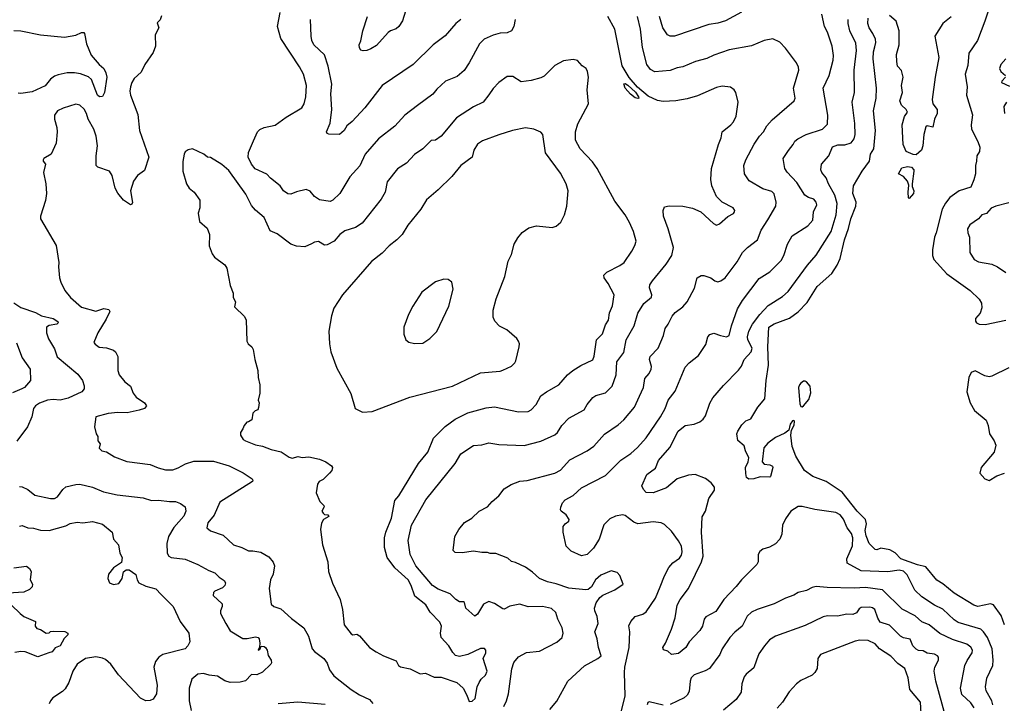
# Model space of a CAD drawing. Extents: x 1678431 to 1860718, y 384618 to 522882.
# Tile 380 of 473: x 1798376 to 1805383, y 435597 to 440463. Entities that reach past the tile are written whole.
import ezdxf

# ---------------------------------------------------------------- set-up
doc = ezdxf.new("R2010")
doc.units = 0

msp = doc.modelspace()

# ---------------------------------------------------------------- linework, layer by layer
at = {"layer": '0CON10XD'}
for points in [[(1805293.3, 440605), (1805245, 440453.8), (1805191.5, 440315), (1805130, 440225), (1805123, 440137), (1805103.1, 440075), (1805119.4, 439985), (1805114.4, 439925), (1805155.5, 439785), (1805147.5, 439715), (1805150.5, 439685), (1805195.6, 439595), (1805208.5, 439555), (1805205.6, 439525), (1805186.4, 439493.6), (1805185.6, 439455), (1805176.9, 439425), (1805177.5, 439365), (1805167.1, 439322.9), (1805145, 439271.2), (1805060.8, 439245), (1804995, 439197.1), (1804963.3, 439156.7), (1804940.5, 439115), (1804897.8, 438945)], [(1800039.2, 439600.8), (1800068.8, 439665), (1800085, 439681.2), (1800116.4, 439696.4), (1800195, 439712), (1800271.4, 439768.6), (1800383.9, 439836.1), (1800401.1, 439865), (1800412.9, 439915), (1800416.9, 439995), (1800396.5, 440075), (1800367.8, 440127.8), (1800235, 440330), (1800211.2, 440415), (1800230.4, 440515)], [(1801121.2, 440525), (1801099.2, 440455), (1801075, 440413.8), (1801055, 440398), (1801015, 440384.3), (1800998.3, 440371.7), (1800915, 440278.8), (1800876, 440255), (1800845.4, 440244.6), (1800820.8, 440240.8), (1800805, 440246.2), (1800795, 440262.5), (1800792.5, 440285), (1800805, 440312.5), (1800817.5, 440385), (1800850.9, 440485)], [(1802654, 435525), (1802685, 435650), (1802679.4, 435815), (1802683.1, 435855), (1802714.5, 435995), (1802717.1, 436105), (1802711.4, 436148.6), (1802725, 436180), (1802755.7, 436214.3), (1802809.7, 436230.3), (1802835, 436248), (1802900, 436345), (1802934.7, 436425.3), (1802963.6, 436505), (1802995.4, 436564.6), (1803025, 436595.6), (1803070.9, 436629.1), (1803085, 436651.2), (1803090.5, 436675), (1803085.4, 436715), (1803065, 436754.2), (1803015, 436822.9), (1802965, 436869.2), (1802941.7, 436881.7), (1802885, 436887.8), (1802775, 436873.3), (1802745.5, 436885.5), (1802685, 436934.3), (1802665, 436937.8), (1802615, 436927.8), (1802575, 436908.9), (1802532.3, 436867.7), (1802500.6, 436765), (1802459.4, 436700.6), (1802415, 436656), (1802375, 436646.2), (1802299.5, 436679.5), (1802266.2, 436715), (1802243.9, 436813.9), (1802243.8, 436855), (1802257.5, 436875), (1802285, 436892.5), (1802286.2, 436905), (1802265, 436938.8), (1802230, 436965), (1802223.8, 436975), (1802226, 436994), (1802238, 437025), (1802258.8, 437045), (1802315.8, 437075), (1802375, 437131.1), (1802545, 437217.8), (1802655, 437327.1), (1802726.1, 437373.9), (1802773.4, 437416.6), (1802835, 437485.8), (1802935.5, 437635), (1802968.9, 437695), (1802990.6, 437755), (1803040.7, 437819.3), (1803111.1, 437988.9), (1803139.8, 438020.2), (1803206.8, 438073.2), (1803258.3, 438151.7), (1803274, 438205), (1803287.5, 438222.5), (1803315, 438230.8), (1803363.8, 438215), (1803405, 438204.4), (1803424.6, 438215.4), (1803442.3, 438285), (1803485.3, 438404.7), (1803519.4, 438465), (1803638.6, 438621.4), (1803715, 438668.6), (1803795, 438749.2), (1803813.5, 438785), (1803839.4, 438865), (1803874.4, 438925), (1803984.3, 438995), (1804019.5, 439035), (1804025.5, 439095), (1804047.8, 439145), (1804044.3, 439165), (1804027.5, 439185), (1803988.5, 439198.5), (1803964.3, 439215), (1803907.3, 439305), (1803837.6, 439377.6), (1803821.1, 439405), (1803809.2, 439475), (1803847.2, 439532.8), (1803881.4, 439575), (1803892.2, 439597.8), (1803912.5, 439615), (1803973, 439647), (1804088.8, 439685), (1804125, 439720), (1804126.6, 439783.4), (1804094.4, 439975), (1804137.5, 440065), (1804165.5, 440175), (1804167.2, 440207.2), (1804157.3, 440275), (1804125, 440373.8), (1804102.9, 440415), (1804085, 440502.5)], [(1803512.6, 440517.4), (1803398.8, 440455), (1803345, 440438.1), (1803281.1, 440428.9), (1803035, 440345.7), (1803005, 440345.7), (1802985.5, 440355.5), (1802952.5, 440405), (1802929.2, 440485)], [(1799385, 440490), (1799377, 440463), (1799355, 440440), (1799367.5, 440405), (1799340, 440355), (1799342.5, 440275), (1799325, 440230), (1799266.7, 440145), (1799240.7, 440089.3), (1799192, 440045), (1799173.7, 440016.3), (1799164.4, 439985), (1799160, 439955), (1799164.3, 439925), (1799217.3, 439787.3), (1799228.5, 439675), (1799294.6, 439485), (1799265, 439388.8), (1799215, 439354), (1799185.7, 439314.3), (1799165.6, 439245), (1799178.8, 439161.2), (1799175, 439150), (1799165, 439146.2), (1799115, 439179.2), (1799075, 439229.2), (1799055.5, 439265), (1799035, 439353.3), (1799015, 439383.8), (1798932.9, 439412.9), (1798921.2, 439425), (1798920, 439495), (1798929.6, 439565), (1798919.6, 439635), (1798904.5, 439685), (1798864.4, 439755), (1798852.2, 439795), (1798835, 439826), (1798805, 439854), (1798775, 439860.8), (1798685, 439833.1), (1798645, 439814), (1798623.9, 439783.9), (1798623.8, 439755), (1798641.2, 439695), (1798643.9, 439663.9), (1798636.2, 439585), (1798600, 439505), (1798547.5, 439475), (1798542.5, 439465), (1798542.5, 439455), (1798560, 439435), (1798546.2, 439375), (1798562, 439295), (1798567.5, 439225), (1798559.2, 439175), (1798523.8, 439065), (1798523.9, 439046.1), (1798635.6, 438855), (1798656, 438735), (1798652.5, 438705), (1798660, 438625), (1798668, 438595), (1798697.1, 438535), (1798737.5, 438485), (1798815, 438415.7), (1798917.5, 438387.5), (1798975, 438406.7), (1799009.9, 438399.9), (1799017.5, 438385), (1798992.1, 438332.1), (1798932.7, 438235), (1798904, 438165), (1798912.5, 438152.5), (1798943, 438133), (1798995, 438127.3), (1799045, 438110.5), (1799059.1, 438099.1), (1799075.4, 438065), (1799073.8, 437965), (1799085, 437936), (1799124.7, 437884.7), (1799165.3, 437855.3), (1799184.5, 437805), (1799205, 437777.1), (1799264, 437735), (1799278, 437715), (1799263.8, 437695), (1799227.3, 437682.7), (1799140, 437665), (1799075, 437667.8), (1799005, 437659.4), (1798917.5, 437635), (1798907.5, 437565), (1798920, 437515), (1798932.5, 437495), (1798932.5, 437465), (1798950, 437445), (1798943, 437413), (1798960, 437395), (1798995, 437386.7), (1799050.9, 437350.9), (1799138.1, 437318.1), (1799305, 437295.6), (1799362.7, 437272.7), (1799415, 437258.5), (1799465, 437258.5), (1799505, 437271.9), (1799557.4, 437302.6), (1799615, 437320.6), (1799755, 437320.9), (1799866.6, 437286.6), (1799966.6, 437236.6), (1800030, 437195), (1800036.2, 437185), (1800033.3, 437175), (1799800.5, 437029.5), (1799759.4, 436935), (1799715, 436881.2), (1799708, 436845), (1799733.3, 436825), (1799825, 436792.5), (1799896.7, 436725), (1799956.9, 436706.9), (1800005, 436681.2), (1800035, 436682.5), (1800092.3, 436672.3), (1800149.3, 436639.3), (1800180.5, 436600.5), (1800188.8, 436575), (1800180, 436515), (1800160, 436475), (1800150.8, 436415), (1800165, 436302.5), (1800185.8, 436285.8), (1800235, 436268.6), (1800310, 436200), (1800397.5, 436135), (1800431.4, 436075), (1800457.5, 435985), (1800474.5, 435964.5), (1800541.4, 435915), (1800565, 435883.3), (1800580.8, 435835), (1800612.1, 435792.1), (1800734.2, 435694.2), (1800795, 435656), (1800865, 435624.2), (1800888.6, 435595)], [(1801901.4, 440465), (1801892.5, 440415), (1801876.2, 440385), (1801845, 440370.8), (1801795, 440367.1), (1801745, 440352.9), (1801682, 440325), (1801649.3, 440290.7), (1801575.6, 440155), (1801538.3, 440101.7), (1801490.2, 440059.8), (1801406.2, 440025), (1801345, 439969.2), (1801316.8, 439933.2), (1801208, 439852), (1801117.6, 439782.4), (1801045, 439705.7), (1800929.2, 439615), (1800834.6, 439505.4), (1800796.3, 439423.7), (1800725.7, 439345), (1800655, 439226.2), (1800605, 439177.5), (1800585, 439169.4), (1800509.7, 439179.7), (1800474.3, 439204.3), (1800442.5, 439242.5), (1800415, 439254), (1800345, 439238.6), (1800305, 439220), (1800285, 439222.5), (1800254.5, 439244.5), (1800229.7, 439279.7), (1800161.2, 439335), (1800134.3, 439364.3), (1800052.1, 439402.1), (1800026.2, 439435), (1800001.4, 439485), (1800005, 439517.5), (1800039.2, 439600.8)], [(1801515, 440464.4), (1801480, 440435), (1801405, 440347.5), (1801318, 440285), (1801175.5, 440144.5), (1800955.8, 439995), (1800832.5, 439835), (1800742.2, 439737.8), (1800705, 439707.5), (1800684.2, 439675), (1800652.5, 439645), (1800575, 439648.1), (1800563.8, 439653.8), (1800560, 439665), (1800585.5, 439725.5), (1800597.8, 439825), (1800591.1, 439935), (1800596.4, 440005), (1800571.8, 440131.8), (1800545, 440212.5), (1800470, 440285), (1800455.7, 440315), (1800450.6, 440345), (1800445.5, 440464.5)], [(1801821.1, 435575), (1801840, 435615), (1801853.8, 435665), (1801877.4, 435842.6), (1801893.1, 435886.9), (1801925, 435926.7), (1801981.7, 435958.3), (1802075, 435966.9), (1802197.8, 436032.2), (1802236, 436065), (1802244, 436095), (1802237.5, 436135), (1802206, 436195), (1802192.4, 436242.4), (1802160.7, 436270.7), (1802096.9, 436286.9), (1801995, 436283.8), (1801935, 436302.2), (1801865, 436289.2), (1801825, 436268), (1801815, 436268.6), (1801755, 436307.5), (1801715, 436320.6), (1801677.8, 436302.2), (1801635, 436232), (1801615, 436218), (1801550.8, 436275), (1801542.5, 436315), (1801535, 436320), (1801505, 436318.8), (1801480, 436335), (1801438.8, 436375), (1801355, 436409.4), (1801315, 436435.8), (1801195.5, 436575), (1801154.4, 436655), (1801140, 436755), (1801164.4, 436865), (1801267.5, 437045), (1801475.4, 437304.6), (1801515, 437372.5), (1801605, 437432.5), (1801665, 437437.1), (1801715, 437451.9), (1801785, 437438.9), (1801965, 437433.1), (1802085, 437461.9), (1802185, 437507.1), (1802204.3, 437525), (1802235, 437574.2), (1802284.5, 437625.5), (1802394, 437685), (1802413.8, 437725), (1802455, 437774), (1802475, 437788.6), (1802545, 437808), (1802592, 437855), (1802620, 437935), (1802625, 438026.7), (1802674.4, 438095), (1802692.2, 438185), (1802748.9, 438285), (1802774.5, 438375), (1802816.9, 438443.1), (1802872.3, 438487.7), (1802874, 438505), (1802859.2, 438555), (1802860.8, 438575), (1802879.2, 438605), (1802977.1, 438722.9), (1803018.1, 438785), (1803027.9, 438842.1), (1802991.4, 438975), (1802958, 439065), (1802954.2, 439105.8), (1802965, 439130), (1802997.7, 439137.7), (1803095, 439135.8), (1803165, 439122), (1803224.3, 439094.3), (1803313.2, 439013.2), (1803335, 439001.2), (1803355, 439008.8), (1803415, 439062), (1803455, 439083.8), (1803463.8, 439095), (1803465.8, 439105.8), (1803453.3, 439125), (1803375, 439164.2), (1803334.6, 439204.6), (1803301.1, 439281.1), (1803294.4, 439325.6), (1803300, 439405), (1803350, 439575), (1803368.9, 439621.1), (1803374.3, 439665), (1803436.2, 439713.8), (1803455, 439735.8), (1803474.6, 439775.4), (1803490, 439875), (1803473.3, 439945), (1803460, 439965), (1803433.9, 439983.9), (1803375, 439990.8), (1803335, 439980), (1803199.3, 439920.7), (1803125, 439899.4), (1803045, 439886.7), (1802955, 439881.5), (1802915, 439887.1), (1802848.2, 439918.2), (1802772, 439982), (1802712.2, 440052.2), (1802664, 440135), (1802611.5, 440395), (1802562.2, 440485)], [(1802148.3, 435551.7), (1802198.3, 435611.7), (1802276.2, 435755), (1802396.6, 435863.4), (1802491.2, 435915), (1802514, 435935), (1802495.5, 435995), (1802486.7, 436055), (1802468.9, 436105), (1802492.7, 436165), (1802484.5, 436215), (1802468.5, 436255), (1802467.3, 436275), (1802478.6, 436311.4), (1802505, 436350), (1802525, 436367.5), (1802612.5, 436405), (1802670, 436445), (1802647.7, 436507.7), (1802627.7, 436527.7), (1802585, 436538.6), (1802511.5, 436508.5), (1802472.9, 436475), (1802444.5, 436425.5), (1802422.5, 436407.5), (1802405, 436404.5), (1802285, 436416.1), (1802195, 436448), (1802132, 436462), (1802075, 436485.7), (1802025, 436531.4), (1801975.5, 436565.5), (1801905, 436599.2), (1801875.7, 436605.7), (1801849.4, 436629.4), (1801765, 436664.2), (1801725, 436662), (1801705, 436670), (1801665, 436669.2), (1801605, 436679.2), (1801525, 436668), (1801475, 436671.2), (1801462, 436685), (1801469.2, 436745), (1801473.8, 436785), (1801501.2, 436835), (1801541.2, 436885), (1801594.3, 436915.7), (1801646.2, 436965), (1801705, 436996.2), (1801737.3, 437032.7), (1801787, 437073), (1801825, 437123.3), (1801872.5, 437155), (1801935, 437179.2), (1801987.4, 437182.6), (1802185.4, 437234.6), (1802225, 437257.5), (1802290.2, 437329.8), (1802415.5, 437394.5), (1802462.8, 437427.2), (1802538, 437512), (1802635, 437579.2), (1802674.2, 437615), (1802750.6, 437705), (1802786.5, 437783.5), (1802815.5, 437845), (1802825, 437910), (1802855, 437945.6), (1802870, 437975), (1802873.2, 437995), (1802856.9, 438045), (1802862.2, 438065), (1802918.6, 438125), (1802958.6, 438215), (1802970, 438265), (1802991.4, 438295), (1803018.3, 438351.7), (1803040.9, 438379.1), (1803095, 438419.4), (1803126.4, 438453.6), (1803178.7, 438551.3), (1803198, 438625), (1803225, 438642), (1803245, 438642.5), (1803295.5, 438625.5), (1803323.3, 438603.3), (1803345, 438598.1), (1803365, 438603.1), (1803395.4, 438624.6), (1803481.4, 438738.6), (1803520, 438805), (1803555, 438842.5), (1803625.8, 438895), (1803653.1, 438965), (1803699.3, 439039.3), (1803757.8, 439135), (1803759.1, 439165), (1803745, 439223.8), (1803729.1, 439239.1), (1803665, 439258.5), (1803566.4, 439316.4), (1803532.9, 439365), (1803529.4, 439425), (1803543.1, 439465), (1803603, 439577), (1803640, 439635), (1803670, 439665), (1803692.3, 439707.7), (1803730.6, 439749.4), (1803887.5, 439885), (1803894.3, 439905), (1803883.5, 439975), (1803921.4, 440105), (1803919.2, 440125), (1803904, 440155), (1803825, 440260), (1803785, 440303.3), (1803735, 440328), (1803673.3, 440315), (1803585, 440277.1), (1803425, 440248.9), (1803315, 440211.1), (1803265, 440186.7), (1803184.6, 440165.4), (1803095, 440126.9), (1803055, 440119.4), (1803005, 440100.6), (1802895, 440092.2), (1802865, 440108.6), (1802840, 440145), (1802807.3, 440265), (1802793.8, 440395), (1802772.1, 440485)], [(1805300.6, 435585), (1805294.1, 435615), (1805253.1, 435685), (1805247.9, 435715), (1805258.8, 435775), (1805300.4, 435865), (1805302.7, 435905), (1805296, 435985), (1805262.4, 436065), (1805235.6, 436105.6), (1805215, 436123.8), (1805055, 436172.1), (1805025, 436191.5), (1804945, 436267.5), (1804885, 436296.2), (1804795, 436355.4), (1804745, 436403.1), (1804690.8, 436510.8), (1804665, 436536.4), (1804635, 436544.7), (1804555, 436533.5), (1804365, 436538.9), (1804264.6, 436594.6), (1804262.2, 436625), (1804302.9, 436717.1), (1804305.8, 436775), (1804295.9, 436805.9), (1804264.7, 436845), (1804238.1, 436908.1), (1804215, 436937.5), (1804185, 436955.5), (1804035, 436976.7), (1803945, 436998.9), (1803915, 436998.6), (1803864.6, 436965.4), (1803825, 436910), (1803804.4, 436865), (1803798.7, 436801.3), (1803784.3, 436765), (1803755, 436731.9), (1803712.1, 436707.9), (1803665, 436694.3), (1803642.6, 436677.4), (1803631.4, 436655), (1803630.8, 436605), (1803622.5, 436585), (1803511.5, 436475), (1803475, 436427.8), (1803385.8, 436335), (1803330.8, 436249.2), (1803258.8, 436211.2), (1803247.3, 436195), (1803234.7, 436145.3), (1803217.3, 436115), (1803140, 436035), (1803117.5, 435995), (1803065, 435952), (1803014.2, 435944.2), (1802988, 435968), (1802957.7, 435977.7), (1802952, 435995), (1802970.8, 436025), (1803014.2, 436125), (1803040.6, 436205), (1803053.8, 436295), (1803075.3, 436334.7), (1803134.5, 436415), (1803185, 436517.1), (1803227.9, 436605), (1803238.9, 436645), (1803227.1, 436815), (1803233.9, 436923.9), (1803256, 436965), (1803280, 437055), (1803320, 437115), (1803320, 437135), (1803295.7, 437165.7), (1803257.6, 437197.6), (1803183.6, 437226.4), (1803135, 437221.5), (1803056, 437194), (1802979.6, 437130.4), (1802885, 437094.3), (1802835, 437098), (1802815, 437118.8), (1802804.3, 437145), (1802839.2, 437225), (1802900.5, 437269.5), (1802922.2, 437325), (1803003.1, 437416.9), (1803063, 437533), (1803111.2, 437575), (1803176.7, 437585), (1803215, 437600), (1803240.2, 437619.8), (1803256.2, 437643.8), (1803286.4, 437733.6), (1803308.3, 437771.7), (1803385, 437860), (1803492.4, 437967.6), (1803512.6, 437997.4), (1803530.8, 438045), (1803582.3, 438097.7), (1803589.2, 438125), (1803557.1, 438185), (1803554.7, 438205), (1803565.4, 438245), (1803591.2, 438295), (1803644.3, 438365.7), (1803702, 438428), (1803805, 438493.3), (1803845, 438528.6), (1803983.4, 438716.6), (1804045, 438785.8), (1804151.5, 438955), (1804186.8, 439075), (1804192.7, 439155), (1804176.8, 439215), (1804130.9, 439295), (1804115, 439337.5), (1804084.4, 439375), (1804078.1, 439395), (1804081.9, 439435), (1804134.2, 439495), (1804161.2, 439558.8), (1804197.9, 439572.1), (1804247, 439573), (1804293.2, 439586.8), (1804313.3, 439615), (1804321.2, 439645), (1804320, 439725), (1804299.6, 439875), (1804316.4, 439945), (1804313.9, 440105), (1804331.8, 440245), (1804327.1, 440295), (1804284.6, 440385), (1804271.2, 440435), (1804272.9, 440465)], [(1805384, 436155), (1805361.3, 436221.3), (1805305, 436296.7), (1805285, 436303.8), (1805195, 436285.8), (1805166.7, 436295), (1805025, 436380.8), (1804946.3, 436446.3), (1804903.8, 436473.8), (1804825, 436569.2), (1804765, 436581.9), (1804646.2, 436625), (1804605, 436668.8), (1804568.3, 436688.3), (1804505, 436700.8), (1804475, 436689.2), (1804465, 436691.4), (1804422.2, 436735), (1804398.9, 436788.9), (1804392.2, 436827.8), (1804401.4, 436875), (1804394.3, 436904.3), (1804335, 436964.4), (1804229.7, 437099.7), (1804115, 437175.6), (1804020.6, 437210.6), (1803962, 437255), (1803899.2, 437355), (1803874.3, 437425), (1803863.3, 437505), (1803868.3, 437541.7), (1803886.7, 437576.7), (1803890, 437605), (1803885, 437610), (1803875, 437607.5), (1803860, 437585), (1803849.3, 437540.7), (1803820, 437520), (1803755, 437490), (1803700.6, 437449.4), (1803670.8, 437415), (1803659.1, 437315), (1803675, 437299.7), (1803715, 437294.6), (1803732.1, 437285), (1803735.2, 437274.8), (1803719.4, 437210.6), (1803715, 437206.2), (1803645, 437210), (1803600, 437195), (1803565, 437191.4), (1803548.6, 437205), (1803543.1, 437233.1), (1803540, 437275), (1803560.5, 437315), (1803564.4, 437345), (1803540, 437395), (1803530.5, 437430.5), (1803487.6, 437467.6), (1803480.6, 437515), (1803486, 437535), (1803515, 437580), (1803543, 437607), (1803578.3, 437621.7), (1803628.6, 437705), (1803679.4, 437765), (1803688.9, 437895), (1803705.3, 438004.7), (1803700.7, 438135), (1803706.9, 438275), (1803745, 438298.9), (1803855, 438337.8), (1803916.5, 438383.5), (1803980.1, 438449.9), (1804050, 438565), (1804154.7, 438655.3), (1804194.6, 438715), (1804215, 438764), (1804245.8, 438895), (1804275, 438975.8), (1804291.8, 439045), (1804326.6, 439135), (1804329.4, 439165), (1804304.6, 439225.4), (1804309.7, 439280.3), (1804371.4, 439385), (1804422.5, 439455), (1804430, 439505), (1804454.5, 439545), (1804465.3, 439675), (1804452.9, 439815), (1804470.9, 439905), (1804473.9, 439975), (1804450.3, 440185), (1804451.8, 440235), (1804460.7, 440269.3), (1804468.9, 440301.1), (1804466.8, 440325), (1804448.2, 440365), (1804420, 440405), (1804411.8, 440435), (1804414.1, 440475)], [(1805005.5, 440484.5), (1804945, 440436.2), (1804887.5, 440345), (1804916.5, 440195), (1804890, 440055), (1804868.6, 439895), (1804873.3, 439865), (1804906, 439825), (1804904, 439795), (1804885.9, 439754.1), (1804875, 439697.5), (1804835, 439706.7), (1804825, 439700), (1804810, 439645), (1804803.3, 439565), (1804793.8, 439535), (1804755, 439501.1), (1804735, 439502.5), (1804683.3, 439525), (1804663.3, 439575), (1804656.7, 439715), (1804673.3, 439775), (1804693.3, 439805), (1804683.3, 439825), (1804651.2, 439855), (1804640, 439885), (1804657.5, 439945), (1804651.9, 439995), (1804662.9, 440055), (1804651.3, 440101.3), (1804622.7, 440132.7), (1804617.5, 440165), (1804615.6, 440215), (1804634.7, 440285.3), (1804634.7, 440385), (1804613.3, 440453.3), (1804565, 440492.5)], [(1798335, 440386.7), (1798384.4, 440384.4), (1798525, 440354.5), (1798695, 440339.1), (1798775, 440353.3), (1798815, 440371.4), (1798832.5, 440372.5), (1798838.6, 440365), (1798851.1, 440291.1), (1798885, 440211.2), (1798940.8, 440145), (1798974.2, 440115), (1798990, 440085), (1798995.5, 440055), (1798980.6, 439945), (1798965, 439916.2), (1798945, 439914), (1798929.2, 439925), (1798887.3, 440037.3), (1798865, 440056.2), (1798808.9, 440078.9), (1798765.4, 440084.6), (1798715, 440083.8), (1798649.8, 440070.2), (1798625, 440061.4), (1798595, 440040), (1798558.6, 439991.4), (1798465, 439950.6), (1798385, 439937.5), (1798365, 439940)], [(1801575, 435610), (1801595, 435612.5), (1801618.1, 435631.9), (1801632.2, 435715), (1801645.6, 435745), (1801661.1, 435768.9), (1801691.9, 435798.1), (1801703.5, 435825), (1801674.5, 435915), (1801693.1, 435955), (1801694, 435975), (1801685, 435985.8), (1801655, 435986.4), (1801565, 435944.4), (1801505, 435930), (1801477.9, 435937.9), (1801458, 435958), (1801430, 436005), (1801376, 436065), (1801370, 436095), (1801377.1, 436145), (1801365.6, 436175), (1801297.9, 436245), (1801266.8, 436296.8), (1801188.8, 436358.8), (1801161.1, 436435), (1801139.7, 436475), (1801045, 436561.3), (1800991.9, 436635), (1800972.9, 436705), (1800971.2, 436775), (1800982.4, 436815), (1801022.6, 436915), (1801045, 437040.8), (1801075, 437073.3), (1801215, 437303.6), (1801280.4, 437385), (1801320, 437485), (1801403.7, 437566.3), (1801475, 437618.9), (1801566.4, 437663.6), (1801695, 437700), (1801755, 437706.7), (1801925, 437670.6), (1801995, 437674.4), (1802016, 437685), (1802050.8, 437725), (1802084.6, 437785.4), (1802126, 437814), (1802212.5, 437865), (1802275, 437935.7), (1802313.1, 437966.9), (1802368.6, 438001.4), (1802455, 438042), (1802465, 438067.5), (1802481.8, 438185), (1802522.5, 438227.5), (1802545, 438292), (1802566.4, 438325), (1802573.5, 438376.5), (1802594.6, 438425.4), (1802606.5, 438505), (1802564.3, 438585), (1802536, 438625), (1802533.8, 438645), (1802553.4, 438666.6), (1802647.4, 438712.6), (1802678, 438735), (1802732.9, 438815), (1802754.4, 438855.6), (1802762.7, 438887.3), (1802744.3, 438955), (1802715, 439020), (1802684, 439075), (1802612.2, 439172.2), (1802485, 439403.8), (1802451.3, 439451.3), (1802364.6, 439544.6), (1802332.2, 439605), (1802331.1, 439665), (1802348.6, 439721.4), (1802423.1, 439865), (1802414.4, 439965), (1802423.8, 440055), (1802416.7, 440095), (1802406.4, 440116.4), (1802380, 440135), (1802345, 440172.5), (1802315, 440180), (1802245, 440171.2), (1802183.2, 440136.8), (1802108.7, 440061.3), (1802085, 440049.2), (1802015, 440030.8), (1801945, 440021.2), (1801885, 440058), (1801845, 440058), (1801785, 440016), (1801745.5, 439974.5), (1801715, 439928.8), (1801675, 439875.8), (1801605, 439842.9), (1801484, 439765), (1801375, 439634.2), (1801335, 439606.2), (1801305, 439602), (1801245.4, 439544.6), (1801186.3, 439503.7), (1801128.3, 439441.7), (1801065, 439401.2), (1800990.7, 439309.3), (1800977.1, 439235), (1800948.6, 439185), (1800814, 439015), (1800766.1, 438983.9), (1800690.6, 438959.4), (1800654, 438935), (1800613.4, 438886.6), (1800565, 438860.8), (1800545, 438858), (1800503, 438883), (1800475, 438879.2), (1800451.7, 438868.3), (1800405, 438846.2), (1800345, 438850), (1800306.7, 438865), (1800207.6, 438937.6), (1800159.7, 438959.7), (1800116, 439055), (1800055, 439107.1), (1800025, 439141.4), (1799985, 439220.8), (1799865, 439388.6), (1799815, 439432.5), (1799735, 439482), (1799712.5, 439485), (1799687.5, 439505), (1799605, 439543.3), (1799575, 439536.7), (1799555, 439522.5), (1799546.2, 439505), (1799536.4, 439453.6), (1799536.2, 439385), (1799563.3, 439295), (1799583.3, 439265), (1799618.8, 439235), (1799657.3, 439177.3), (1799657.5, 439125), (1799647.5, 439085), (1799656.4, 439026.4), (1799709.5, 438979.5), (1799726.2, 438935), (1799723.6, 438853.6), (1799746.4, 438796.4), (1799762.3, 438772.3), (1799835, 438717.5), (1799850, 438695), (1799875, 438570), (1799896.1, 438516.1), (1799896.2, 438485), (1799912.5, 438455), (1799905, 438420), (1799975, 438350), (1799988.8, 438325), (1799993.8, 438175), (1800001.2, 438155), (1800027.5, 438135), (1800037.5, 438115), (1800048.8, 438045), (1800071.2, 437965), (1800073.3, 437915), (1800086.2, 437865), (1800086.1, 437803.9), (1800072.5, 437755), (1800080, 437735), (1800076.4, 437703.6), (1800070, 437685), (1800051.7, 437678.3), (1800035, 437662.5), (1800027.5, 437615), (1800005, 437600), (1799991.7, 437598.3), (1799972.5, 437575), (1799965, 437550), (1799947.5, 437525), (1799947.5, 437505), (1799966.7, 437475), (1799982.5, 437465), (1800055, 437436), (1800105, 437427.5), (1800165, 437404.4), (1800237.6, 437387.6), (1800295, 437348.6), (1800315, 437342.9), (1800357, 437353), (1800385.9, 437345.9), (1800435, 437351.4), (1800510, 437335), (1800555.8, 437315.8), (1800595, 437287.5), (1800602.5, 437275), (1800596.7, 437255), (1800580, 437235), (1800535, 437190), (1800507.5, 437175), (1800495, 437157.5), (1800486.2, 437095), (1800513, 437033), (1800540, 437005), (1800542.5, 436995), (1800527.5, 436965), (1800535, 436950), (1800545, 436940), (1800568.3, 436938.3), (1800576.1, 436926.1), (1800537.5, 436905), (1800525, 436880), (1800516.7, 436835), (1800531.2, 436725), (1800569.2, 436605), (1800572.9, 436535), (1800602.1, 436452.1), (1800657.5, 436335), (1800674.2, 436265), (1800684.4, 436154.4), (1800735, 436091.2), (1800746.2, 436083.8), (1800775, 436088.8), (1800795, 436077.1), (1800865, 435994), (1800913.1, 435963.1), (1800964.3, 435934.3), (1801055, 435898), (1801072.5, 435865), (1801085.7, 435855.7), (1801155, 435843.3), (1801225, 435806.7), (1801265, 435811.2), (1801325, 435783.3), (1801375, 435782.5), (1801486.7, 435745), (1801531.2, 435705), (1801558.8, 435655), (1801575, 435610)], [(1805394.6, 440185), (1805357.8, 440145), (1805348.5, 440115), (1805356.9, 440095), (1805390.6, 440065)], [(1802775, 439901.2), (1802755, 439907.1), (1802722.1, 439932.1), (1802684.4, 439975), (1802675, 440006.7), (1802685, 440008.6), (1802705, 439997.8), (1802757.8, 439947.8), (1802779.2, 439915), (1802782.5, 439905), (1802775, 439901.2)], [(1805391.4, 440055), (1805366, 440025), (1805364, 440015), (1805419.2, 439989.2)], [(1805397.5, 439875), (1805379.4, 439845), (1805383.1, 439795)], [(1800815, 437670), (1800885, 437674), (1801152.5, 437775), (1801455, 437854.2), (1801655, 437950), (1801795, 437962), (1801815, 437968.8), (1801875, 437997.5), (1801899.3, 438020.7), (1801907.5, 438035), (1801930, 438135), (1801933.3, 438155), (1801926.7, 438175), (1801913.9, 438193.9), (1801843.3, 438255), (1801791.7, 438281.7), (1801757.7, 438317.7), (1801746.2, 438345), (1801746, 438395), (1801765.8, 438475), (1801828.6, 438635), (1801852.5, 438745), (1801875, 438792.5), (1801895.6, 438864.4), (1801920.3, 438909.7), (1801951.7, 438948.3), (1801998.3, 438981.7), (1802055, 438996.2), (1802166.1, 438983.9), (1802195, 438993.3), (1802227.3, 439022.7), (1802252, 439075), (1802269.2, 439135), (1802278.6, 439245), (1802265.8, 439295), (1802225, 439371.2), (1802117.5, 439515), (1802100, 439645), (1802085, 439663.3), (1802035, 439683.8), (1801975, 439694), (1801883.9, 439673.9), (1801785, 439642.9), (1801670.2, 439599.8), (1801635, 439576.9), (1801608.9, 439535), (1801596.2, 439485), (1801515, 439425.8), (1801452.6, 439347.4), (1801355, 439251.4), (1801270.3, 439179.7), (1801230, 439115), (1801139.4, 439000.6), (1801098, 438935), (1801060, 438895), (1801005.5, 438854.5), (1800955, 438802), (1800879.1, 438740.9), (1800674.4, 438505.6), (1800611.3, 438408.7), (1800594.2, 438355), (1800575.8, 438245), (1800580, 438155), (1800589.5, 438099.5), (1800632.3, 437982.3), (1800731.7, 437801.7), (1800762.5, 437695), (1800815, 437670)], [(1804705, 439190), (1804700, 439195), (1804697.5, 439235), (1804703.3, 439285), (1804693.9, 439313.9), (1804665, 439347.5), (1804630, 439365), (1804652.5, 439407.5), (1804695, 439416.9), (1804722.2, 439412.2), (1804738, 439395), (1804739.2, 439385), (1804726.2, 439295), (1804726.7, 439275), (1804738.8, 439245), (1804736.7, 439225), (1804705, 439190)], [(1805415, 439158.7), (1805323.3, 439136.7), (1805289.5, 439120.5), (1805255, 439084), (1805223.8, 439075), (1805198.8, 439045), (1805137, 439003), (1805122, 438975), (1805124, 438945), (1805136.2, 438915), (1805136.6, 438806.6), (1805168, 438755), (1805198.3, 438738.3), (1805293.3, 438723.3), (1805335, 438704.3), (1805393.2, 438663.2)], [(1804897.8, 438945), (1804885.7, 438914.3), (1804872.2, 438825), (1804872.2, 438785), (1804882.2, 438755), (1804974.2, 438654.2), (1805140.8, 438535), (1805205, 438473.8), (1805221.4, 438445), (1805222.9, 438412.9), (1805210.6, 438375), (1805178.9, 438335), (1805176.8, 438316.8), (1805184.2, 438305), (1805205, 438296.7), (1805246.1, 438293.9), (1805392.5, 438325)], [(1801185, 438157.5), (1801245, 438161.2), (1801295, 438193.3), (1801345, 438242.5), (1801430, 438425), (1801460, 438545), (1801452.5, 438595), (1801425, 438612.5), (1801393.6, 438616.4), (1801335, 438596.7), (1801237, 438523), (1801173.3, 438425), (1801143.3, 438365), (1801110, 438275), (1801110, 438225), (1801123.3, 438185), (1801145, 438167.5), (1801185, 438157.5)], [(1798335, 438448.1), (1798385, 438413.5), (1798489.3, 438379.3), (1798532, 438355), (1798615, 438335.8), (1798646.9, 438315), (1798651.1, 438305), (1798640, 438295), (1798585, 438287.3), (1798567.1, 438275), (1798566.9, 438235), (1798581.7, 438191.7), (1798625, 438119.2), (1798644.1, 438064.1), (1798789.6, 437939.6), (1798822.9, 437895), (1798834.1, 437855.9), (1798834, 437835), (1798818.8, 437815), (1798720.5, 437769.5), (1798665, 437754.6), (1798615, 437759.7), (1798575, 437755.3), (1798517, 437733), (1798490, 437715), (1798474.2, 437695), (1798462.9, 437635), (1798432.5, 437565), (1798356.2, 437463.8)], [(1798353.9, 438163.9), (1798395, 438056.7), (1798452, 437975), (1798453.8, 437895), (1798410, 437845), (1798392, 437835), (1798325, 437805.9)], [(1805415, 437985.5), (1805295, 437924.4), (1805275, 437921.1), (1805245, 437927.3), (1805175, 437964), (1805148, 437952), (1805129.3, 437915), (1805115.9, 437815), (1805140.5, 437735), (1805170.9, 437680.9), (1805252.7, 437612.7), (1805268.2, 437575), (1805278.5, 437515), (1805311.5, 437465), (1805321.8, 437435), (1805310, 437385), (1805217.1, 437275), (1805208.8, 437235), (1805245, 437193.8), (1805275, 437183.3), (1805330, 437215), (1805385, 437234.4)], [(1803945, 437707.5), (1803955, 437713.3), (1803991.2, 437758.8), (1804005.9, 437805.9), (1804001.2, 437855), (1803975, 437886.2), (1803965, 437890), (1803955, 437890), (1803935, 437876), (1803924.3, 437865), (1803919.2, 437845), (1803928.8, 437728.8), (1803935, 437710), (1803945, 437707.5)], [(1798375, 437141.2), (1798395, 437137.1), (1798435, 437118.1), (1798485, 437078), (1798595.5, 437054.5), (1798625, 437055.7), (1798645, 437066.9), (1798682.3, 437117.7), (1798705, 437137.3), (1798775.5, 437155.5), (1798805, 437155.6), (1798895, 437136.5), (1798972, 437102), (1799069.8, 437079.8), (1799255, 437060), (1799315, 437039.4), (1799363.2, 437043.2), (1799442.4, 437032.4), (1799485, 437032.9), (1799519.7, 437019.7), (1799553.3, 436995), (1799559.2, 436965), (1799545, 436928.8), (1799472.1, 436847.9), (1799436, 436784), (1799422.7, 436735), (1799425.6, 436665), (1799437.5, 436645), (1799455, 436634.4), (1799555, 436622.2), (1799643.3, 436585), (1799722, 436542), (1799765.3, 436525.3), (1799795, 436494.3), (1799831.4, 436471.4), (1799840, 436455), (1799836, 436435), (1799820.3, 436419.7), (1799763.8, 436395), (1799756, 436385), (1799754.2, 436365), (1799817.5, 436305), (1799817.5, 436285), (1799804.3, 436255), (1799805.6, 436235), (1799844.3, 436165), (1799875, 436113.1), (1799965, 436058.8), (1799995, 436057.8), (1800055, 436070.3), (1800072.2, 436065), (1800079.5, 436055), (1800084.4, 436025), (1800083.3, 435996.7), (1800072.5, 435975), (1800085, 435980), (1800095, 436002.5), (1800115, 436001.2), (1800125, 435994), (1800137.1, 435975), (1800145, 435937.5), (1800166.2, 435905), (1800168, 435885), (1800162.5, 435875), (1800105, 435819.2), (1800065, 435800), (1800025, 435802), (1799982.4, 435757.6), (1799945, 435746.9), (1799875, 435745.3), (1799836, 435756), (1799785, 435789.5), (1799725, 435796), (1799685, 435809.4), (1799643.8, 435805), (1799601.9, 435768.1), (1799581.4, 435705), (1799582.2, 435615), (1799595.6, 435545)], [(1798375, 436857.5), (1798395, 436861.4), (1798435, 436845.8), (1798475, 436844.3), (1798525, 436828.1), (1798585, 436826.5), (1798705, 436860), (1798735, 436875.7), (1798785, 436886.5), (1798825, 436881.9), (1798895, 436890), (1798965, 436870.8), (1799033.3, 436815), (1799043.3, 436765), (1799080, 436725), (1799088.8, 436665), (1799105.8, 436635), (1799100.5, 436599.5), (1799045, 436560), (1799008, 436515), (1799002.5, 436485), (1799014.4, 436454.4), (1799045, 436441.4), (1799080.9, 436449.1), (1799105.8, 436485), (1799115, 436533.3), (1799135, 436547.5), (1799155, 436548), (1799203.6, 436513.6), (1799211.2, 436475), (1799225, 436454), (1799275, 436430), (1799345, 436412.5), (1799381.9, 436371.9)], [(1798335, 436561.5), (1798424, 436574), (1798446.8, 436556.8), (1798458, 436535), (1798450, 436475), (1798467.5, 436445), (1798466.2, 436425), (1798445, 436406), (1798405, 436387.1), (1798295, 436381.2)], [(1799381.9, 436371.9), (1799468, 436285), (1799517.9, 436177.9), (1799578.8, 436095), (1799586.7, 436035), (1799573.8, 436005), (1799554.4, 435985.6), (1799395.9, 435944.1), (1799367.1, 435925), (1799341.9, 435895), (1799330, 435855), (1799354.5, 435725), (1799349.4, 435665), (1799325, 435626), (1799305, 435615.8), (1799275, 435614.4), (1799235, 435632.7), (1799079.2, 435799.2), (1799025, 435874.4), (1798987.7, 435907.7), (1798965, 435919.1), (1798917.4, 435927.4), (1798843.8, 435915), (1798784.6, 435875.4), (1798753.4, 435826.6), (1798726, 435745), (1798699.1, 435700.9), (1798680.3, 435679.7), (1798613.3, 435635), (1798596.2, 435615), (1798585.9, 435594.1)], [(1805167.7, 435565), (1805145, 435601.1), (1805080.4, 435660.4), (1805070, 435705), (1805100.9, 435865), (1805117.7, 435902.3), (1805154.5, 435955), (1805156.4, 435975), (1805145, 435996.9), (1805115, 436018.2), (1805015, 436050), (1804923.2, 436093.2), (1804848.6, 436155), (1804795, 436177.5), (1804748.7, 436218.7), (1804655, 436267.8), (1804515, 436403.9), (1804395, 436421.6), (1804315, 436415.3), (1804121.8, 436421.8), (1804045, 436427.1), (1804015, 436421.4), (1803975, 436400), (1803915, 436385.8), (1803885, 436367.1), (1803825, 436345.7), (1803745, 436305.8), (1803625, 436265.6), (1803585, 436244.4), (1803554, 436216), (1803516.9, 436145), (1803465, 436104.3), (1803430, 436065), (1803375.7, 435985), (1803359.4, 435945), (1803285.4, 435844.6), (1803255, 435827.1), (1803175, 435799.2), (1803155, 435778.8), (1803146.9, 435755), (1803139.3, 435680.7), (1803125.7, 435655), (1803105.8, 435635), (1803005, 435587.5)], [(1798318.8, 436295), (1798380, 436235), (1798405.5, 436215.5), (1798488.3, 436178.3), (1798486.7, 436145), (1798499.3, 436129.3), (1798525, 436122.5), (1798565, 436096.7), (1798585, 436097.5), (1798595, 436107.5), (1798615, 436110), (1798697.3, 436107.3), (1798720, 436095), (1798720, 436085), (1798692, 436058), (1798665, 436005.7), (1798628.2, 435991.8), (1798606.5, 435963.5), (1798584.5, 435955.5), (1798505, 435928.2), (1798415, 435962.3), (1798383.8, 435966.2), (1798342.4, 435957.6)], [(1804967.8, 435495), (1804895.6, 435754.4), (1804884.5, 435825), (1804889.4, 435855), (1804914.4, 435905), (1804914.3, 435925), (1804907.5, 435935), (1804885, 435946.4), (1804835, 435954.5), (1804805, 435969.6), (1804773.2, 435973.2), (1804755, 435981.9), (1804732.2, 436005), (1804713.7, 436053.7), (1804665, 436063.5), (1804643.9, 436073.9), (1804565, 436152.5), (1804500.6, 436175), (1804483.1, 436203.1), (1804460.6, 436265), (1804445, 436276.5), (1804425, 436280.9), (1804365, 436279.4), (1804350.6, 436269.4), (1804330.2, 436239.8), (1804305, 436229.5), (1804262.1, 436232.1), (1804195, 436216.7), (1804125, 436218.5), (1804095, 436213.3), (1803965, 436150.6), (1803754.6, 436075.4), (1803712.6, 436047.4), (1803676, 436005), (1803635, 435950), (1803620.6, 435905), (1803600, 435850), (1803545.5, 435804.5), (1803531.4, 435785), (1803514.4, 435735), (1803510, 435675), (1803475, 435623.8), (1803385, 435547.5)], [(1804790, 435525), (1804785.5, 435605), (1804710.6, 435695), (1804699.1, 435779.1), (1804674.1, 435844.1), (1804625, 435880.4), (1804575, 435931.2), (1804495, 435984.6), (1804465, 436020.5), (1804415, 436044.5), (1804355, 436046.7), (1804321.1, 436038.9), (1804075.9, 435944.1), (1804056.7, 435915), (1804050, 435845), (1804034.3, 435815.7), (1804015, 435798), (1803935, 435759.4), (1803902.9, 435735), (1803851.7, 435678.3), (1803804.5, 435605.5), (1803767, 435563)], [(1800549.4, 435589.4), (1800355, 435605.8), (1800215, 435594)], [(1802955, 435583.8), (1802855, 435606.7), (1802846.7, 435603.3), (1802841.2, 435585)]]:
    msp.add_lwpolyline(points, dxfattribs=at)

doc.saveas('drawing.dxf')
